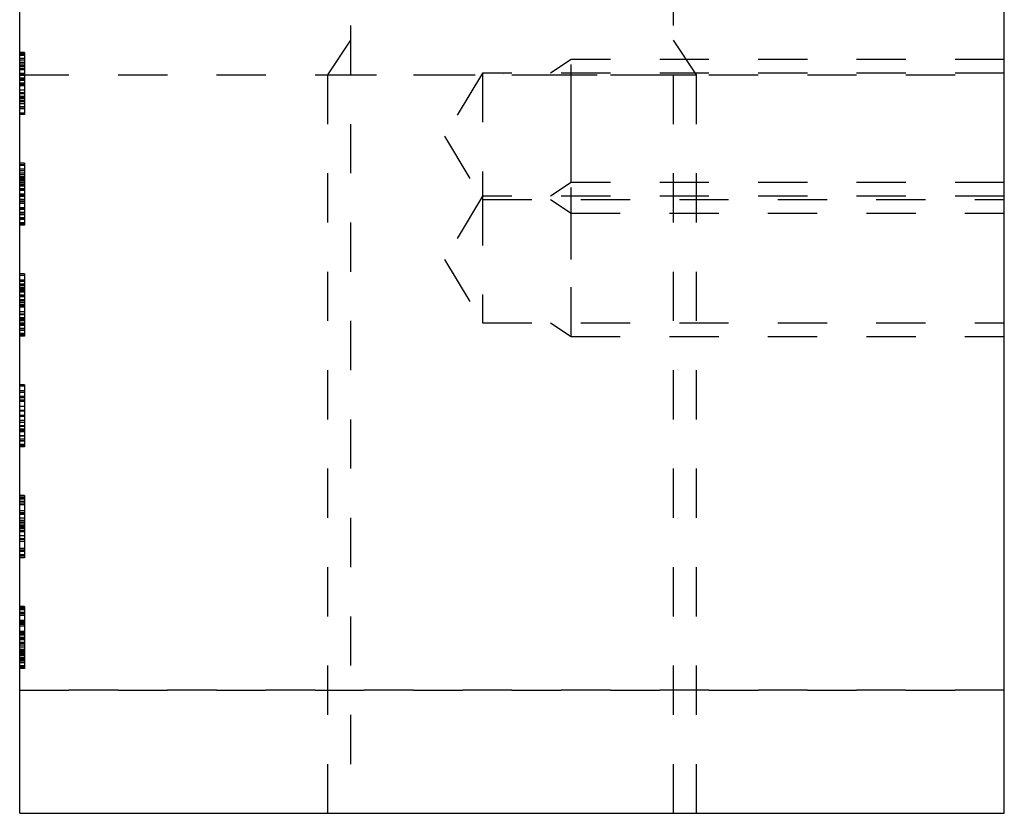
# Model space of a CAD drawing. Header units: inches. Extents: x 1802 to 2468, y -253 to -72.
# Tile 554 of 570: x 2450.42 to 2452.42, y -194.45 to -192.84. Entities that reach past the tile are written whole.
import ezdxf

# ---------------------------------------------------------------- set-up
doc = ezdxf.new("R2010")
doc.units = ezdxf.units.IN
doc.header["$LTSCALE"] = 0.5
doc.header["$MEASUREMENT"] = 0
doc.linetypes.add('HIDDEN', pattern=[0.225, 0.15, -0.075])
doc.layers.add('SID-M-H', color=4, linetype='HIDDEN')
doc.layers.add('SID-M-S', color=105, linetype='Continuous')

msp = doc.modelspace()

# ---------------------------------------------------------------- linework, layer by layer
at = {"layer": 'SID-M-H'}
for p, q in [((2451.09546, -192.45117), (2451.09546, -194.45117)), ((2451.75166, -194.45117), (2451.75166, -192.45117)), ((2451.09546, -192.88082), (2451.04856, -192.95117)), ((2451.79856, -192.95117), (2451.75166, -192.88082)), ((2450.43356, -192.90581), (2450.42356, -192.90581)), ((2450.43356, -192.90889), (2450.42356, -192.90889)), ((2450.43356, -192.91053), (2450.42356, -192.91053)), ((2450.43356, -192.91069), (2450.42356, -192.91069)), ((2450.43356, -192.91233), (2450.42356, -192.91233)), ((2450.43356, -192.91812), (2450.42356, -192.91812)), ((2451.54356, -192.91992), (2451.50194, -192.94767)), ((2452.42356, -192.91992), (2451.54356, -192.91992)), ((2450.43356, -192.9212), (2450.42356, -192.9212)), ((2450.43356, -192.92613), (2450.42356, -192.92613)), ((2450.43356, -192.92937), (2450.42356, -192.92937)), ((2450.43356, -192.93331), (2450.42356, -192.93331)), ((2450.43356, -192.93351), (2450.42356, -192.93351)), ((2450.43356, -192.93382), (2450.42356, -192.93382)), ((2450.43356, -192.93466), (2450.42356, -192.93466)), ((2450.43356, -192.93812), (2450.42356, -192.93812)), ((2450.43356, -192.93966), (2450.42356, -192.93966)), ((2450.43356, -192.94096), (2450.42356, -192.94096)), ((2450.43356, -192.94098), (2450.42356, -192.94098)), ((2450.43356, -192.94108), (2450.42356, -192.94108)), ((2450.43356, -192.94113), (2450.42356, -192.94113)), ((2450.43356, -192.94882), (2450.42356, -192.94882)), ((2450.43356, -192.94966), (2450.42356, -192.94966)), ((2450.43356, -192.95043), (2450.42356, -192.95043)), ((2450.42356, -192.95117), (2452.42356, -192.95117)), ((2450.43356, -192.95209), (2450.42356, -192.95209)), ((2450.43356, -192.95276), (2450.42356, -192.95276)), ((2450.43356, -192.95812), (2450.42356, -192.95812)), ((2450.43356, -192.95966), (2450.42356, -192.95966)), ((2451.04856, -192.95117), (2451.04856, -194.45117)), ((2451.36356, -192.94767), (2451.28635, -193.07617)), ((2451.36356, -192.94767), (2451.36356, -193.19767)), ((2452.42356, -192.94767), (2451.36356, -192.94767)), ((2451.42356, -192.95117), (2451.49672, -192.95117)), ((2451.79856, -194.45117), (2451.79856, -192.95117)), ((2450.43356, -192.96057), (2450.42356, -192.96057)), ((2450.43356, -192.96077), (2450.42356, -192.96077)), ((2450.43356, -192.96077), (2450.42356, -192.96077)), ((2450.43356, -192.96081), (2450.42356, -192.96081)), ((2450.43356, -192.9612), (2450.42356, -192.9612)), ((2450.43356, -192.96137), (2450.42356, -192.96137)), ((2450.43356, -192.96146), (2450.42356, -192.96146)), ((2450.43356, -192.96274), (2450.42356, -192.96274)), ((2450.43356, -192.96836), (2450.42356, -192.96836)), ((2450.43356, -192.96841), (2450.42356, -192.96841)), ((2450.43356, -192.96841), (2450.42356, -192.96841)), ((2450.43356, -192.96882), (2450.42356, -192.96882)), ((2450.43356, -192.96884), (2450.42356, -192.96884)), ((2450.43356, -192.96889), (2450.42356, -192.96889)), ((2450.43356, -192.96894), (2450.42356, -192.96894)), ((2450.43356, -192.96937), (2450.42356, -192.96937)), ((2450.43356, -192.96942), (2450.42356, -192.96942)), ((2450.43356, -192.97043), (2450.42356, -192.97043)), ((2450.43356, -192.97154), (2450.42356, -192.97154)), ((2450.43356, -192.97197), (2450.42356, -192.97197)), ((2450.43356, -192.97351), (2450.42356, -192.97351)), ((2450.43356, -192.98274), (2450.42356, -192.98274)), ((2450.43356, -192.98754), (2450.42356, -192.98754)), ((2450.43356, -192.98923), (2450.42356, -192.98923)), ((2450.43356, -192.98968), (2450.42356, -192.98968)), ((2450.43356, -192.99521), (2450.42356, -192.99521)), ((2450.43356, -192.99543), (2450.42356, -192.99543)), ((2450.43356, -192.99586), (2450.42356, -192.99586)), ((2450.43356, -192.99812), (2450.42356, -192.99812)), ((2450.43356, -192.99906), (2450.42356, -192.99906)), ((2450.43356, -192.99932), (2450.42356, -192.99932)), ((2450.43356, -192.99949), (2450.42356, -192.99949)), ((2450.43356, -192.99966), (2450.42356, -192.99966)), ((2450.43356, -193.00334), (2450.42356, -193.00334)), ((2450.43356, -193.00574), (2450.42356, -193.00574)), ((2450.43356, -193.00928), (2450.42356, -193.00928)), ((2450.43356, -193.01043), (2450.42356, -193.01043)), ((2450.43356, -193.01658), (2450.42356, -193.01658)), ((2450.43356, -193.01966), (2450.42356, -193.01966)), ((2450.43356, -193.02043), (2450.42356, -193.02043)), ((2450.43356, -193.02889), (2450.42356, -193.02889)), ((2450.43356, -193.03043), (2450.42356, -193.03043)), ((2450.43356, -193.03197), (2450.42356, -193.03197)), ((2451.54356, -193.07617), (2451.54356, -193.03011)), ((2451.28635, -193.07617), (2451.36356, -193.20467)), ((2450.43356, -193.13081), (2450.42356, -193.13081)), ((2450.43356, -193.13389), (2450.42356, -193.13389)), ((2450.43356, -193.13569), (2450.42356, -193.13569)), ((2450.43356, -193.14312), (2450.42356, -193.14312)), ((2450.43356, -193.1462), (2450.42356, -193.1462)), ((2450.43356, -193.15113), (2450.42356, -193.15113)), ((2450.43356, -193.15437), (2450.42356, -193.15437)), ((2450.43356, -193.15831), (2450.42356, -193.15831)), ((2450.43356, -193.15851), (2450.42356, -193.15851)), ((2450.43356, -193.15882), (2450.42356, -193.15882)), ((2450.43356, -193.16211), (2450.42356, -193.16211)), ((2450.43356, -193.16312), (2450.42356, -193.16312)), ((2450.43356, -193.16466), (2450.42356, -193.16466)), ((2450.43356, -193.16608), (2450.42356, -193.16608)), ((2450.43356, -193.16613), (2450.42356, -193.16613)), ((2450.43356, -193.16649), (2450.42356, -193.16649)), ((2450.43356, -193.16745), (2450.42356, -193.16745)), ((2450.43356, -193.17081), (2450.42356, -193.17081)), ((2450.43356, -193.17382), (2450.42356, -193.17382)), ((2450.43356, -193.17466), (2450.42356, -193.17466)), ((2450.43356, -193.17709), (2450.42356, -193.17709)), ((2451.54356, -193.16992), (2451.50194, -193.19767)), ((2452.42356, -193.16992), (2451.54356, -193.16992)), ((2450.43356, -193.18312), (2450.42356, -193.18312)), ((2450.43356, -193.18466), (2450.42356, -193.18466)), ((2450.43356, -193.18577), (2450.42356, -193.18577)), ((2450.43356, -193.1862), (2450.42356, -193.1862)), ((2450.43356, -193.18646), (2450.42356, -193.18646)), ((2450.43356, -193.19336), (2450.42356, -193.19336)), ((2450.43356, -193.19341), (2450.42356, -193.19341)), ((2450.43356, -193.19382), (2450.42356, -193.19382)), ((2450.43356, -193.19384), (2450.42356, -193.19384)), ((2450.43356, -193.19389), (2450.42356, -193.19389)), ((2450.43356, -193.19394), (2450.42356, -193.19394)), ((2450.43356, -193.19437), (2450.42356, -193.19437)), ((2450.43356, -193.19442), (2450.42356, -193.19442)), ((2450.43356, -193.19543), (2450.42356, -193.19543)), ((2450.43356, -193.19654), (2450.42356, -193.19654)), ((2450.43356, -193.19851), (2450.42356, -193.19851)), ((2451.36356, -193.19767), (2451.28635, -193.32617)), ((2451.36356, -193.19767), (2451.36356, -193.45467)), ((2452.42356, -193.19767), (2451.36356, -193.19767)), ((2450.43356, -193.20423), (2450.42356, -193.20423)), ((2450.43356, -193.20774), (2450.42356, -193.20774)), ((2450.43356, -193.20954), (2450.42356, -193.20954)), ((2450.43356, -193.21254), (2450.42356, -193.21254)), ((2451.36356, -193.20467), (2452.42356, -193.20467)), ((2451.50194, -193.20467), (2451.54356, -193.23242)), ((2450.43356, -193.22129), (2450.42356, -193.22129)), ((2450.43356, -193.2219), (2450.42356, -193.2219)), ((2450.43356, -193.22406), (2450.42356, -193.22406)), ((2450.43356, -193.22432), (2450.42356, -193.22432)), ((2450.43356, -193.22449), (2450.42356, -193.22449)), ((2450.43356, -193.22466), (2450.42356, -193.22466)), ((2450.43356, -193.23074), (2450.42356, -193.23074)), ((2450.43356, -193.23428), (2450.42356, -193.23428)), ((2450.43356, -193.23543), (2450.42356, -193.23543)), ((2451.54356, -193.23242), (2452.42356, -193.23242)), ((2450.43356, -193.24158), (2450.42356, -193.24158)), ((2450.43356, -193.24466), (2450.42356, -193.24466)), ((2450.43356, -193.24543), (2450.42356, -193.24543)), ((2450.43356, -193.25185), (2450.42356, -193.25185)), ((2450.43356, -193.25389), (2450.42356, -193.25389)), ((2450.43356, -193.25543), (2450.42356, -193.25543)), ((2450.43356, -193.25697), (2450.42356, -193.25697)), ((2451.54356, -193.32617), (2451.54356, -193.28011)), ((2451.28635, -193.32617), (2451.36356, -193.45467)), ((2450.43356, -193.35581), (2450.42356, -193.35581)), ((2450.43356, -193.35889), (2450.42356, -193.35889)), ((2450.43356, -193.36812), (2450.42356, -193.36812)), ((2450.43356, -193.3712), (2450.42356, -193.3712)), ((2450.43356, -193.37613), (2450.42356, -193.37613)), ((2450.43356, -193.37937), (2450.42356, -193.37937)), ((2450.43356, -193.38331), (2450.42356, -193.38331)), ((2450.43356, -193.38351), (2450.42356, -193.38351)), ((2450.43356, -193.38382), (2450.42356, -193.38382)), ((2450.43356, -193.38678), (2450.42356, -193.38678)), ((2450.43356, -193.38711), (2450.42356, -193.38711)), ((2450.43356, -193.38812), (2450.42356, -193.38812)), ((2450.43356, -193.38863), (2450.42356, -193.38863)), ((2450.43356, -193.38884), (2450.42356, -193.38884)), ((2450.43356, -193.38966), (2450.42356, -193.38966)), ((2450.43356, -193.39235), (2450.42356, -193.39235)), ((2450.43356, -193.39254), (2450.42356, -193.39254)), ((2450.43356, -193.39882), (2450.42356, -193.39882)), ((2450.43356, -193.39966), (2450.42356, -193.39966)), ((2450.43356, -193.40209), (2450.42356, -193.40209)), ((2450.43356, -193.40812), (2450.42356, -193.40812)), ((2450.43356, -193.40966), (2450.42356, -193.40966)), ((2450.43356, -193.41077), (2450.42356, -193.41077)), ((2450.43356, -193.41416), (2450.42356, -193.41416)), ((2450.43356, -193.41836), (2450.42356, -193.41836)), ((2450.43356, -193.41841), (2450.42356, -193.41841)), ((2450.43356, -193.41882), (2450.42356, -193.41882)), ((2450.43356, -193.41884), (2450.42356, -193.41884)), ((2450.43356, -193.41889), (2450.42356, -193.41889)), ((2450.43356, -193.41894), (2450.42356, -193.41894)), ((2450.43356, -193.41937), (2450.42356, -193.41937)), ((2450.43356, -193.41942), (2450.42356, -193.41942)), ((2450.43356, -193.42043), (2450.42356, -193.42043)), ((2450.43356, -193.42197), (2450.42356, -193.42197)), ((2450.43356, -193.42339), (2450.42356, -193.42339)), ((2450.43356, -193.43274), (2450.42356, -193.43274)), ((2450.43356, -193.43754), (2450.42356, -193.43754)), ((2450.43356, -193.43889), (2450.42356, -193.43889)), ((2450.43356, -193.44483), (2450.42356, -193.44483)), ((2450.43356, -193.44629), (2450.42356, -193.44629)), ((2450.43356, -193.4469), (2450.42356, -193.4469)), ((2450.43356, -193.44906), (2450.42356, -193.44906)), ((2450.43356, -193.44932), (2450.42356, -193.44932)), ((2450.43356, -193.44949), (2450.42356, -193.44949)), ((2450.43356, -193.44966), (2450.42356, -193.44966)), ((2450.43356, -193.4512), (2450.42356, -193.4512)), ((2450.43356, -193.45574), (2450.42356, -193.45574)), ((2450.43356, -193.45735), (2450.42356, -193.45735)), ((2450.43356, -193.45928), (2450.42356, -193.45928)), ((2451.36356, -193.45467), (2452.42356, -193.45467)), ((2451.50194, -193.45467), (2451.54356, -193.48242)), ((2450.43356, -193.46043), (2450.42356, -193.46043)), ((2450.43356, -193.46658), (2450.42356, -193.46658)), ((2450.43356, -193.46966), (2450.42356, -193.46966)), ((2450.43356, -193.47043), (2450.42356, -193.47043)), ((2450.43356, -193.47685), (2450.42356, -193.47685)), ((2450.43356, -193.47889), (2450.42356, -193.47889)), ((2450.43356, -193.48043), (2450.42356, -193.48043)), ((2450.43356, -193.48197), (2450.42356, -193.48197)), ((2451.54356, -193.48242), (2452.42356, -193.48242)), ((2450.43356, -193.58081), (2450.42356, -193.58081)), ((2450.43356, -193.58389), (2450.42356, -193.58389)), ((2450.43356, -193.59312), (2450.42356, -193.59312)), ((2450.43356, -193.5962), (2450.42356, -193.5962)), ((2450.43356, -193.60437), (2450.42356, -193.60437)), ((2450.43356, -193.60728), (2450.42356, -193.60728)), ((2450.43356, -193.61178), (2450.42356, -193.61178)), ((2450.43356, -193.61211), (2450.42356, -193.61211)), ((2450.43356, -193.61312), (2450.42356, -193.61312)), ((2450.43356, -193.61466), (2450.42356, -193.61466)), ((2450.43356, -193.62466), (2450.42356, -193.62466)), ((2450.43356, -193.63312), (2450.42356, -193.63312)), ((2450.43356, -193.63466), (2450.42356, -193.63466)), ((2450.43356, -193.64336), (2450.42356, -193.64336)), ((2450.43356, -193.64382), (2450.42356, -193.64382)), ((2450.43356, -193.64384), (2450.42356, -193.64384)), ((2450.43356, -193.64389), (2450.42356, -193.64389)), ((2450.43356, -193.64394), (2450.42356, -193.64394)), ((2450.43356, -193.64437), (2450.42356, -193.64437)), ((2450.43356, -193.64442), (2450.42356, -193.64442)), ((2450.43356, -193.64543), (2450.42356, -193.64543)), ((2450.43356, -193.65312), (2450.42356, -193.65312)), ((2450.43356, -193.65774), (2450.42356, -193.65774)), ((2450.43356, -193.65083), (2450.43356, -193.66389)), ((2450.43356, -193.66389), (2450.42356, -193.66389)), ((2450.43356, -193.66543), (2450.42356, -193.66543)), ((2450.43356, -193.67129), (2450.42356, -193.67129)), ((2450.43356, -193.6719), (2450.42356, -193.6719)), ((2450.43356, -193.67406), (2450.42356, -193.67406)), ((2450.43356, -193.6762), (2450.42356, -193.6762)), ((2450.43356, -193.68428), (2450.42356, -193.68428)), ((2450.43356, -193.68543), (2450.42356, -193.68543)), ((2450.43356, -193.69158), (2450.42356, -193.69158)), ((2450.43356, -193.69466), (2450.42356, -193.69466)), ((2450.43356, -193.69543), (2450.42356, -193.69543)), ((2450.43356, -193.70185), (2450.42356, -193.70185)), ((2450.43356, -193.70389), (2450.42356, -193.70389)), ((2450.43356, -193.70543), (2450.42356, -193.70543)), ((2450.43356, -193.70697), (2450.42356, -193.70697)), ((2450.43356, -193.80581), (2450.42356, -193.80581)), ((2450.43356, -193.80889), (2450.42356, -193.80889)), ((2450.43356, -193.81069), (2450.42356, -193.81069)), ((2450.43356, -193.81322), (2450.42356, -193.81322)), ((2450.43356, -193.81812), (2450.42356, -193.81812)), ((2450.43356, -193.8212), (2450.42356, -193.8212)), ((2450.43356, -193.82456), (2450.42356, -193.82456)), ((2450.43356, -193.83654), (2450.42356, -193.83654)), ((2450.43356, -193.83661), (2450.42356, -193.83661)), ((2450.43356, -193.83678), (2450.42356, -193.83678)), ((2450.43356, -193.83694), (2450.42356, -193.83694)), ((2450.43356, -193.84108), (2450.42356, -193.84108)), ((2450.43356, -193.84113), (2450.42356, -193.84113)), ((2450.43356, -193.84197), (2450.42356, -193.84197)), ((2450.43356, -193.84257), (2450.42356, -193.84257)), ((2450.43356, -193.84269), (2450.42356, -193.84269)), ((2450.43356, -193.84428), (2450.42356, -193.84428)), ((2450.43356, -193.85197), (2450.42356, -193.85197)), ((2450.43356, -193.85658), (2450.42356, -193.85658)), ((2450.43356, -193.85812), (2450.42356, -193.85812)), ((2450.43356, -193.8612), (2450.42356, -193.8612)), ((2450.43356, -193.86146), (2450.42356, -193.86146)), ((2450.43356, -193.86204), (2450.42356, -193.86204)), ((2450.43356, -193.86581), (2450.42356, -193.86581)), ((2450.43356, -193.86889), (2450.42356, -193.86889)), ((2450.43356, -193.86894), (2450.42356, -193.86894)), ((2450.43356, -193.87038), (2450.42356, -193.87038)), ((2450.43356, -193.87041), (2450.42356, -193.87041)), ((2450.43356, -193.87043), (2450.42356, -193.87043)), ((2450.43356, -193.87154), (2450.42356, -193.87154)), ((2450.43356, -193.87351), (2450.42356, -193.87351)), ((2450.43356, -193.87721), (2450.42356, -193.87721)), ((2450.43356, -193.87793), (2450.42356, -193.87793)), ((2450.43356, -193.87812), (2450.42356, -193.87812)), ((2450.43356, -193.87966), (2450.42356, -193.87966)), ((2450.43356, -193.88735), (2450.42356, -193.88735)), ((2450.43356, -193.89394), (2450.42356, -193.89394)), ((2450.43356, -193.89416), (2450.42356, -193.89416)), ((2450.43356, -193.89492), (2450.42356, -193.89492)), ((2450.43356, -193.89529), (2450.42356, -193.89529)), ((2450.43356, -193.89906), (2450.42356, -193.89906)), ((2450.43356, -193.91353), (2450.42356, -193.91353)), ((2450.43356, -193.91658), (2450.42356, -193.91658)), ((2450.43356, -193.91879), (2450.42356, -193.91879)), ((2450.43356, -193.91966), (2450.42356, -193.91966)), ((2450.43356, -193.92598), (2450.42356, -193.92598)), ((2450.43356, -193.92889), (2450.42356, -193.92889)), ((2450.43356, -193.93197), (2450.42356, -193.93197)), ((2450.43356, -194.03081), (2450.42356, -194.03081)), ((2450.43356, -194.03389), (2450.42356, -194.03389)), ((2450.43356, -194.03553), (2450.42356, -194.03553)), ((2450.43356, -194.03822), (2450.42356, -194.03822)), ((2450.43356, -194.04312), (2450.42356, -194.04312)), ((2450.43356, -194.0462), (2450.42356, -194.0462)), ((2450.43356, -194.04956), (2450.42356, -194.04956)), ((2450.43356, -194.05966), (2450.42356, -194.05966)), ((2450.43356, -194.06158), (2450.42356, -194.06158)), ((2450.43356, -194.06178), (2450.42356, -194.06178)), ((2450.43356, -194.06194), (2450.42356, -194.06194)), ((2450.43356, -194.06199), (2450.42356, -194.06199)), ((2450.43356, -194.06363), (2450.42356, -194.06363)), ((2450.43356, -194.06384), (2450.42356, -194.06384)), ((2450.43356, -194.06596), (2450.42356, -194.06596)), ((2450.43356, -194.06598), (2450.42356, -194.06598)), ((2450.43356, -194.06649), (2450.42356, -194.06649)), ((2450.43356, -194.06745), (2450.42356, -194.06745)), ((2450.43356, -194.07081), (2450.42356, -194.07081)), ((2450.43356, -194.08158), (2450.42356, -194.08158)), ((2450.43356, -194.08312), (2450.42356, -194.08312)), ((2450.43356, -194.08466), (2450.42356, -194.08466)), ((2450.43356, -194.0862), (2450.42356, -194.0862)), ((2450.43356, -194.08637), (2450.42356, -194.08637)), ((2450.43356, -194.08668), (2450.42356, -194.08668)), ((2450.43356, -194.08916), (2450.42356, -194.08916)), ((2450.43356, -194.09382), (2450.42356, -194.09382)), ((2450.43356, -194.09384), (2450.42356, -194.09384)), ((2450.43356, -194.09389), (2450.42356, -194.09389)), ((2450.43356, -194.09437), (2450.42356, -194.09437)), ((2450.43356, -194.09442), (2450.42356, -194.09442)), ((2450.43356, -194.09538), (2450.42356, -194.09538)), ((2450.43356, -194.09541), (2450.42356, -194.09541)), ((2450.43356, -194.09543), (2450.42356, -194.09543)), ((2450.43356, -194.09692), (2450.42356, -194.09692)), ((2450.43356, -194.09697), (2450.42356, -194.09697)), ((2450.43356, -194.09839), (2450.42356, -194.09839)), ((2450.43356, -194.09851), (2450.42356, -194.09851)), ((2450.43356, -194.10423), (2450.42356, -194.10423)), ((2450.43356, -194.10579), (2450.42356, -194.10579)), ((2450.43356, -194.10579), (2450.42356, -194.10579)), ((2450.43356, -194.10637), (2450.42356, -194.10637)), ((2450.43356, -194.10637), (2450.42356, -194.10637)), ((2450.43356, -194.10954), (2450.42356, -194.10954)), ((2450.43356, -194.11389), (2450.42356, -194.11389)), ((2450.43356, -194.11824), (2450.42356, -194.11824)), ((2450.43356, -194.11928), (2450.42356, -194.11928)), ((2450.43356, -194.11983), (2450.42356, -194.11983)), ((2450.43356, -194.12158), (2450.42356, -194.12158)), ((2450.43356, -194.12175), (2450.42356, -194.12175)), ((2450.43356, -194.12442), (2450.42356, -194.12442)), ((2450.43356, -194.1262), (2450.42356, -194.1262)), ((2450.43356, -194.12834), (2450.42356, -194.12834)), ((2450.43356, -194.13166), (2450.42356, -194.13166)), ((2450.43356, -194.13543), (2450.42356, -194.13543)), ((2450.43356, -194.13817), (2450.42356, -194.13817)), ((2450.43356, -194.13853), (2450.42356, -194.13853)), ((2450.43356, -194.14158), (2450.42356, -194.14158)), ((2450.43356, -194.14466), (2450.42356, -194.14466)), ((2450.43356, -194.14543), (2450.42356, -194.14543)), ((2450.43356, -194.15185), (2450.42356, -194.15185)), ((2450.43356, -194.15389), (2450.42356, -194.15389)), ((2450.43356, -194.15543), (2450.42356, -194.15543)), ((2450.43356, -194.15697), (2450.42356, -194.15697)), ((2452.42356, -194.20117), (2450.42356, -194.20117)), ((2450.42356, -194.20117), (2452.42356, -194.20117))]:
    msp.add_line(p, q, dxfattribs=at)
for points, knots in [([(2450.43356, -192.90581), (2450.43356, -192.90583), (2450.43356, -192.90586), (2450.43356, -192.90618), (2450.43356, -192.90671), (2450.43356, -192.90747), (2450.43356, -192.9084), (2450.43356, -192.90957), (2450.43356, -192.91093), (2450.43356, -192.91253), (2450.43356, -192.91431), (2450.43356, -192.91632), (2450.43356, -192.91855), (2450.43356, -192.92096), (2450.43356, -192.92361), (2450.43356, -192.92645), (2450.43356, -192.92953), (2450.43356, -192.93279), (2450.43356, -192.93633), (2450.43356, -192.94013), (2450.43356, -192.94423), (2450.43356, -192.94861), (2450.43356, -192.95329), (2450.43356, -192.95825), (2450.43356, -192.9635), (2450.43356, -192.9671), (2450.43356, -192.96894)], [0, 0, 0, 0, 0.0337881, 0.0671939, 0.0998624, 0.1325666, 0.1651512, 0.1979132, 0.231319, 0.2650833, 0.2992553, 0.3343986, 0.3699428, 0.4062836, 0.4440638, 0.4829977, 0.5233544, 0.5655366, 0.6096129, 0.6563908, 0.7058855, 0.7583245, 0.8138318, 0.8727946, 0.9347222, 1, 1, 1, 1]), ([(2451.54356, -193.03011), (2451.54356, -192.98815), (2451.54356, -192.95401), (2451.54356, -192.93072), (2451.54356, -192.92036), (2451.54356, -192.91992), (2451.54356, -192.92001), (2451.54356, -192.91992)], [0, 0, 0, 0, 0.2352456, 0.4704912, 0.7057368, 0.9409824, 1, 1, 1, 1]), ([(2450.43356, -192.95043), (2450.43356, -192.95046), (2450.43356, -192.95052), (2450.43356, -192.95106), (2450.43356, -192.95193), (2450.43356, -192.95313), (2450.43356, -192.95467), (2450.43356, -192.95659), (2450.43356, -192.95884), (2450.43356, -192.96142), (2450.43356, -192.96427), (2450.43356, -192.96732), (2450.43356, -192.97056), (2450.43356, -192.97402), (2450.43356, -192.97765), (2450.43356, -192.9815), (2450.43356, -192.98553), (2450.43356, -192.98828), (2450.43356, -192.98968)], [0, 0, 0, 0, 0.0658076, 0.1293943, 0.1908941, 0.2512811, 0.310815, 0.370371, 0.4307683, 0.4928813, 0.5551039, 0.6160671, 0.677256, 0.7382598, 0.8007621, 0.8647776, 0.9310453, 1, 1, 1, 1]), ([(2451.04855, -192.95117), (2451.05577, -192.95117), (2451.07711, -192.95117), (2451.11176, -192.95117), (2451.1584, -192.95117), (2451.21522, -192.95117), (2451.28006, -192.95117), (2451.3504, -192.95117), (2451.42356, -192.95117), (2451.39902, -192.95117), (2451.42356, -192.95117)], [0, 0, 0, 0, 0.1250016, 0.2500014, 0.3750012, 0.5000009, 0.6250007, 0.7500005, 0.8750002, 1, 1, 1, 1]), ([(2451.4967, -192.95117), (2451.56707, -192.95117), (2451.6319, -192.95117), (2451.68873, -192.95117), (2451.73536, -192.95117), (2451.77002, -192.95117), (2451.79136, -192.95117), (2451.79856, -192.95117), (2451.79717, -192.95117), (2451.79856, -192.95117)], [0, 0, 0, 0, 0.1428862, 0.2857385, 0.4285908, 0.5714431, 0.7142954, 0.8571477, 1, 1, 1, 1]), ([(2450.43356, -192.96894), (2450.43356, -192.97077), (2450.43356, -192.97435), (2450.43356, -192.97958), (2450.43356, -192.98452), (2450.43356, -192.98917), (2450.43356, -192.99353), (2450.43356, -192.9976), (2450.43356, -193.0014), (2450.43356, -193.00491), (2450.43356, -193.00816), (2450.43356, -193.0112), (2450.43356, -193.01406), (2450.43356, -193.0167), (2450.43356, -193.01914), (2450.43356, -193.02135), (2450.43356, -193.02338), (2450.43356, -193.02519), (2450.43356, -193.02677), (2450.43356, -193.02818), (2450.43356, -193.02932), (2450.43356, -193.0303), (2450.43356, -193.03105), (2450.43356, -193.03156), (2450.43356, -193.03193), (2450.43356, -193.03195), (2450.43356, -193.03197)], [0, 0, 0, 0, 0.0650633, 0.1267732, 0.1855158, 0.2407647, 0.2929798, 0.3422504, 0.3889193, 0.4327757, 0.4746284, 0.5147747, 0.5536059, 0.5914264, 0.6280281, 0.6638036, 0.6989843, 0.7335915, 0.7676285, 0.8012083, 0.8342638, 0.8669807, 0.8997197, 0.9327019, 0.9661759, 1, 1, 1, 1]), ([(2451.54356, -193.16992), (2451.54356, -193.16419), (2451.54356, -193.12222), (2451.54356, -193.07617), (2451.54356, -193.09174), (2451.54356, -193.07617)], [0, 0, 0, 0, 0.07032739, 0.53516369, 1, 1, 1, 1]), ([(2450.43356, -193.13081), (2450.43356, -193.13083), (2450.43356, -193.13086), (2450.43356, -193.13118), (2450.43356, -193.13171), (2450.43356, -193.13247), (2450.43356, -193.1334), (2450.43356, -193.13457), (2450.43356, -193.13593), (2450.43356, -193.13753), (2450.43356, -193.13931), (2450.43356, -193.14132), (2450.43356, -193.14355), (2450.43356, -193.14596), (2450.43356, -193.14861), (2450.43356, -193.15145), (2450.43356, -193.15453), (2450.43356, -193.15779), (2450.43356, -193.16133), (2450.43356, -193.16513), (2450.43356, -193.16923), (2450.43356, -193.17361), (2450.43356, -193.17829), (2450.43356, -193.18325), (2450.43356, -193.1885), (2450.43356, -193.1921), (2450.43356, -193.19394)], [0, 0, 0, 0, 0.0337881, 0.0671939, 0.0998624, 0.1325666, 0.1651512, 0.1979132, 0.231319, 0.2650833, 0.2992553, 0.3343986, 0.3699428, 0.4062836, 0.4440638, 0.4829977, 0.5233544, 0.5655366, 0.6096129, 0.6563908, 0.7058855, 0.7583245, 0.8138318, 0.8727946, 0.9347222, 1, 1, 1, 1]), ([(2451.54356, -193.28011), (2451.54356, -193.23815), (2451.54356, -193.20401), (2451.54356, -193.18072), (2451.54356, -193.17036), (2451.54356, -193.16992), (2451.54356, -193.17001), (2451.54356, -193.16992)], [0, 0, 0, 0, 0.2352456, 0.4704912, 0.7057368, 0.9409824, 1, 1, 1, 1]), ([(2450.43356, -193.19394), (2450.43356, -193.19577), (2450.43356, -193.19935), (2450.43356, -193.20458), (2450.43356, -193.20952), (2450.43356, -193.21417), (2450.43356, -193.21853), (2450.43356, -193.2226), (2450.43356, -193.2264), (2450.43356, -193.22991), (2450.43356, -193.23316), (2450.43356, -193.2362), (2450.43356, -193.23906), (2450.43356, -193.2417), (2450.43356, -193.24414), (2450.43356, -193.24635), (2450.43356, -193.24838), (2450.43356, -193.25019), (2450.43356, -193.25177), (2450.43356, -193.25318), (2450.43356, -193.25432), (2450.43356, -193.2553), (2450.43356, -193.25605), (2450.43356, -193.25656), (2450.43356, -193.25693), (2450.43356, -193.25695), (2450.43356, -193.25697)], [0, 0, 0, 0, 0.0650633, 0.1267732, 0.1855158, 0.2407647, 0.2929798, 0.3422504, 0.3889193, 0.4327757, 0.4746284, 0.5147747, 0.5536059, 0.5914264, 0.6280281, 0.6638036, 0.6989843, 0.7335915, 0.7676285, 0.8012083, 0.8342638, 0.8669807, 0.8997197, 0.9327019, 0.9661759, 1, 1, 1, 1]), ([(2451.54356, -193.48242), (2451.54356, -193.48198), (2451.54356, -193.47162), (2451.54356, -193.44833), (2451.54356, -193.41419), (2451.54356, -193.37222), (2451.54356, -193.32617), (2451.54356, -193.34175), (2451.54356, -193.32617)], [0, 0, 0, 0, 0.047778, 0.2382224, 0.4286668, 0.6191112, 0.8095556, 1, 1, 1, 1]), ([(2450.43356, -193.35581), (2450.43356, -193.35583), (2450.43356, -193.35586), (2450.43356, -193.35618), (2450.43356, -193.35671), (2450.43356, -193.35747), (2450.43356, -193.3584), (2450.43356, -193.35957), (2450.43356, -193.36093), (2450.43356, -193.36253), (2450.43356, -193.36431), (2450.43356, -193.36632), (2450.43356, -193.36855), (2450.43356, -193.37096), (2450.43356, -193.37361), (2450.43356, -193.37645), (2450.43356, -193.37953), (2450.43356, -193.38279), (2450.43356, -193.38633), (2450.43356, -193.39013), (2450.43356, -193.39423), (2450.43356, -193.39861), (2450.43356, -193.40329), (2450.43356, -193.40825), (2450.43356, -193.4135), (2450.43356, -193.4171), (2450.43356, -193.41894)], [0, 0, 0, 0, 0.0337881, 0.0671939, 0.0998624, 0.1325666, 0.1651512, 0.1979132, 0.231319, 0.2650833, 0.2992553, 0.3343986, 0.3699428, 0.4062836, 0.4440638, 0.4829977, 0.5233544, 0.5655366, 0.6096129, 0.6563908, 0.7058855, 0.7583245, 0.8138318, 0.8727946, 0.9347222, 1, 1, 1, 1]), ([(2450.43356, -193.41894), (2450.43356, -193.42077), (2450.43356, -193.42435), (2450.43356, -193.42958), (2450.43356, -193.43452), (2450.43356, -193.43917), (2450.43356, -193.44353), (2450.43356, -193.4476), (2450.43356, -193.4514), (2450.43356, -193.45491), (2450.43356, -193.45816), (2450.43356, -193.4612), (2450.43356, -193.46406), (2450.43356, -193.4667), (2450.43356, -193.46914), (2450.43356, -193.47135), (2450.43356, -193.47338), (2450.43356, -193.47519), (2450.43356, -193.47677), (2450.43356, -193.47818), (2450.43356, -193.47932), (2450.43356, -193.4803), (2450.43356, -193.48105), (2450.43356, -193.48156), (2450.43356, -193.48193), (2450.43356, -193.48195), (2450.43356, -193.48197)], [0, 0, 0, 0, 0.0650633, 0.1267732, 0.1855158, 0.2407647, 0.2929798, 0.3422504, 0.3889193, 0.4327757, 0.4746284, 0.5147747, 0.5536059, 0.5914264, 0.6280281, 0.6638036, 0.6989843, 0.7335915, 0.7676285, 0.8012083, 0.8342638, 0.8669807, 0.8997197, 0.9327019, 0.9661759, 1, 1, 1, 1]), ([(2450.43356, -193.58081), (2450.43356, -193.58083), (2450.43356, -193.58086), (2450.43356, -193.58118), (2450.43356, -193.58171), (2450.43356, -193.58247), (2450.43356, -193.5834), (2450.43356, -193.58457), (2450.43356, -193.58593), (2450.43356, -193.58753), (2450.43356, -193.58931), (2450.43356, -193.59132), (2450.43356, -193.59355), (2450.43356, -193.59596), (2450.43356, -193.59861), (2450.43356, -193.60145), (2450.43356, -193.60453), (2450.43356, -193.60779), (2450.43356, -193.61133), (2450.43356, -193.61513), (2450.43356, -193.61923), (2450.43356, -193.62361), (2450.43356, -193.62829), (2450.43356, -193.63325), (2450.43356, -193.6385), (2450.43356, -193.6421), (2450.43356, -193.64394)], [0, 0, 0, 0, 0.0337881, 0.0671939, 0.0998624, 0.1325666, 0.1651512, 0.1979132, 0.231319, 0.2650833, 0.2992553, 0.3343986, 0.3699428, 0.4062836, 0.4440638, 0.4829977, 0.5233544, 0.5655366, 0.6096129, 0.6563908, 0.7058855, 0.7583245, 0.8138318, 0.8727946, 0.9347222, 1, 1, 1, 1]), ([(2450.43356, -193.64394), (2450.43356, -193.64577), (2450.43356, -193.64935), (2450.43356, -193.65458), (2450.43356, -193.65952), (2450.43356, -193.66417), (2450.43356, -193.66853), (2450.43356, -193.6726), (2450.43356, -193.6764), (2450.43356, -193.67991), (2450.43356, -193.68316), (2450.43356, -193.6862), (2450.43356, -193.68906), (2450.43356, -193.6917), (2450.43356, -193.69414), (2450.43356, -193.69635), (2450.43356, -193.69838), (2450.43356, -193.70019), (2450.43356, -193.70177), (2450.43356, -193.70318), (2450.43356, -193.70432), (2450.43356, -193.7053), (2450.43356, -193.70605), (2450.43356, -193.70656), (2450.43356, -193.70693), (2450.43356, -193.70695), (2450.43356, -193.70697)], [0, 0, 0, 0, 0.0650633, 0.1267732, 0.1855158, 0.2407647, 0.2929798, 0.3422504, 0.3889193, 0.4327757, 0.4746284, 0.5147747, 0.5536059, 0.5914264, 0.6280281, 0.6638036, 0.6989843, 0.7335915, 0.7676285, 0.8012083, 0.8342638, 0.8669807, 0.8997197, 0.9327019, 0.9661759, 1, 1, 1, 1]), ([(2450.43356, -193.80581), (2450.43356, -193.80586), (2450.43356, -193.80596), (2450.43356, -193.80678), (2450.43356, -193.80814), (2450.43356, -193.80999), (2450.43356, -193.81226), (2450.43356, -193.81502), (2450.43356, -193.81811), (2450.43356, -193.82157), (2450.43356, -193.82523), (2450.43356, -193.82906), (2450.43356, -193.83297), (2450.43356, -193.83562), (2450.43356, -193.83694)], [0, 0, 0, 0, 0.0894097, 0.1763058, 0.2626259, 0.3494457, 0.4354983, 0.5189281, 0.6013547, 0.6842564, 0.7658067, 0.8448769, 0.9222798, 1, 1, 1, 1]), ([(2450.43356, -193.83694), (2450.43356, -193.83825), (2450.43356, -193.8408), (2450.43356, -193.84453), (2450.43356, -193.84802), (2450.43356, -193.85132), (2450.43356, -193.85435), (2450.43356, -193.85717), (2450.43356, -193.8598), (2450.43356, -193.86128), (2450.43356, -193.86204)], [0, 0, 0, 0, 0.121904, 0.2394126, 0.3554101, 0.4720907, 0.592859, 0.7187035, 0.8548924, 1, 1, 1, 1]), ([(2450.43356, -193.86204), (2450.43356, -193.86255), (2450.43356, -193.86355), (2450.43356, -193.86516), (2450.43356, -193.86685), (2450.43356, -193.86856), (2450.43356, -193.87033), (2450.43356, -193.87218), (2450.43356, -193.87407), (2450.43356, -193.87602), (2450.43356, -193.87803), (2450.43356, -193.8801), (2450.43356, -193.88223), (2450.43356, -193.88445), (2450.43356, -193.88672), (2450.43356, -193.88907), (2450.43356, -193.89148), (2450.43356, -193.89311), (2450.43356, -193.89394)], [0, 0, 0, 0, 0.0795248, 0.1551, 0.2272198, 0.2959105, 0.3620559, 0.4255201, 0.4858127, 0.5444947, 0.6014596, 0.6578406, 0.7139745, 0.769468, 0.82613, 0.8828854, 0.9407009, 1, 1, 1, 1]), ([(2450.43356, -193.86607), (2450.43356, -193.86766), (2450.43356, -193.87176), (2450.43356, -193.87559), (2450.43356, -193.87793)], [0, 0, 0, 0, 0.3901145, 1, 1, 1, 1]), ([(2450.43356, -193.89394), (2450.43356, -193.89509), (2450.43356, -193.89738), (2450.43356, -193.90076), (2450.43356, -193.90403), (2450.43356, -193.90722), (2450.43356, -193.91028), (2450.43356, -193.91323), (2450.43356, -193.91612), (2450.43356, -193.9179), (2450.43356, -193.91879)], [0, 0, 0, 0, 0.1281582, 0.2536731, 0.3773253, 0.4993846, 0.6229184, 0.7458394, 0.8713953, 1, 1, 1, 1]), ([(2450.43356, -193.91879), (2450.43356, -193.91984), (2450.43356, -193.92193), (2450.43356, -193.92464), (2450.43356, -193.92691), (2450.43356, -193.92876), (2450.43356, -193.93021), (2450.43356, -193.93124), (2450.43356, -193.93184), (2450.43356, -193.93192), (2450.43356, -193.93197)], [0, 0, 0, 0, 0.11928345, 0.23709288, 0.35479604, 0.4745763, 0.59746007, 0.72492615, 0.8588832, 1, 1, 1, 1]), ([(2450.43356, -194.03081), (2450.43356, -194.03086), (2450.43356, -194.03095), (2450.43356, -194.03181), (2450.43356, -194.03316), (2450.43356, -194.03503), (2450.43356, -194.03733), (2450.43356, -194.04007), (2450.43356, -194.0432), (2450.43356, -194.04665), (2450.43356, -194.05035), (2450.43356, -194.05414), (2450.43356, -194.05804), (2450.43356, -194.06067), (2450.43356, -194.06199)], [0, 0, 0, 0, 0.0902542, 0.1785398, 0.266093, 0.354631, 0.4418862, 0.5257469, 0.6081136, 0.6901973, 0.7708215, 0.8483262, 0.9240117, 1, 1, 1, 1]), ([(2450.43356, -194.06199), (2450.43356, -194.06326), (2450.43356, -194.06574), (2450.43356, -194.06937), (2450.43356, -194.07278), (2450.43356, -194.07601), (2450.43356, -194.07901), (2450.43356, -194.08181), (2450.43356, -194.08442), (2450.43356, -194.08591), (2450.43356, -194.08668)], [0, 0, 0, 0, 0.12806755, 0.25060832, 0.37063017, 0.49007225, 0.61037476, 0.73431307, 0.8632165, 1, 1, 1, 1]), ([(2450.43356, -194.08668), (2450.43356, -194.0873), (2450.43356, -194.08852), (2450.43356, -194.09091), (2450.43356, -194.09368), (2450.43356, -194.09584), (2450.43356, -194.09692)], [0, 0, 0, 0, 0.2538796, 0.5030089, 0.7502911, 1, 1, 1, 1]), ([(2450.43356, -194.09692), (2450.43356, -194.09771), (2450.43356, -194.09928), (2450.43356, -194.1018), (2450.43356, -194.10435), (2450.43356, -194.10699), (2450.43356, -194.10971), (2450.43356, -194.11249), (2450.43356, -194.11534), (2450.43356, -194.11727), (2450.43356, -194.11824)], [0, 0, 0, 0, 0.1281355, 0.2541727, 0.3781116, 0.5017123, 0.6239863, 0.7470956, 0.8728746, 1, 1, 1, 1]), ([(2450.43356, -194.11824), (2450.43356, -194.11992), (2450.43356, -194.12328), (2450.43356, -194.12823), (2450.43356, -194.13307), (2450.43356, -194.1377), (2450.43356, -194.14203), (2450.43356, -194.14591), (2450.43356, -194.14924), (2450.43356, -194.15203), (2450.43356, -194.15425), (2450.43356, -194.1558), (2450.43356, -194.15681), (2450.43356, -194.15691), (2450.43356, -194.15697)], [0, 0, 0, 0, 0.0796483, 0.1589217, 0.2396195, 0.3226094, 0.4060346, 0.4876021, 0.5696846, 0.6530361, 0.7374357, 0.8224778, 0.9097477, 1, 1, 1, 1])]:
    msp.add_open_spline(points, degree=3, knots=knots, dxfattribs=at)
at = {"layer": 'SID-M-S'}
for p, q in [((2450.42356, -194.45117), (2450.42356, -174.45117)), ((2452.42356, -194.45117), (2452.42356, -174.45117)), ((2450.42356, -194.45117), (2452.42356, -194.45117))]:
    msp.add_line(p, q, dxfattribs=at)

doc.saveas('drawing.dxf')
